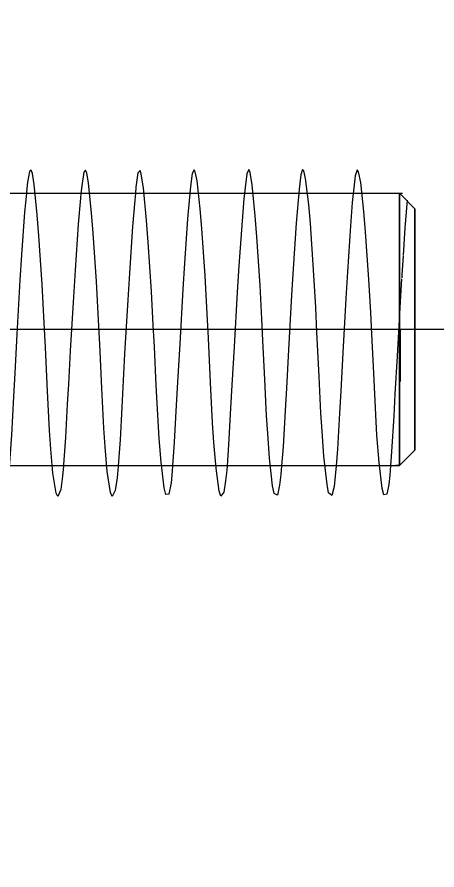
# Model space of a CAD drawing. Extents: x 1312564.2 to 1312581.5, y 1207298.4 to 1207352.6.
# Drawn here: x 1312577.2596 to 1312577.4525, y 1207332.3257 to 1207332.7172 of the extents above; entities that cross this region are included whole.
import ezdxf

# ---------------------------------------------------------------- set-up
doc = ezdxf.new("R2010")
doc.units = 0
for name, color, linetype in [('Level 15', 7, 'Continuous'), ('Level 22', 7, 'Continuous'), ('Level 62', 7, 'Continuous')]:
    doc.layers.add(name, color=color, linetype=linetype)

msp = doc.modelspace()

# ---------------------------------------------------------------- linework, layer by layer
at = {"layer": 'Level 15'}
msp.add_line((1312579.85084, 1207332.57373), (1312577.14088, 1207332.57373), dxfattribs=at)
msp.add_ellipse((1312576.74254, 1207332.88588), major_axis=(1.30328, -0.02461), ratio=0.675192, start_param=5.538119, end_param=9.87637, dxfattribs=at)
at = {"layer": 'Level 22'}
for p, q in [((1312577.14088, 1207332.63639), (1312577.43664, 1207332.63641)), ((1312577.44237, 1207332.62915), (1312577.44237, 1207332.62916)), ((1312577.4353, 1207332.58609), (1312577.4353, 1207332.58757)), ((1312577.4353, 1207332.54873), (1312577.4353, 1207332.54992)), ((1312577.44238, 1207332.51839), (1312577.4353, 1207332.51129)), ((1312577.44238, 1207332.51842), (1312577.44238, 1207332.51896)), ((1312577.44238, 1207332.51839), (1312577.44238, 1207332.51842)), ((1312577.44238, 1207332.51839), (1312577.44238, 1207332.51839)), ((1312577.4353, 1207332.51261), (1312577.4353, 1207332.51261)), ((1312577.4353, 1207332.51133), (1312577.4353, 1207332.51214)), ((1312577.4353, 1207332.51132), (1312577.4353, 1207332.51133)), ((1312577.4353, 1207332.51129), (1312577.4353, 1207332.51132))]:
    msp.add_line(p, q, dxfattribs=at)
for points in [[(1312577.44237, 1207332.62916), (1312577.44237, 1207332.62916), (1312577.43529, 1207332.63641)], [(1312577.43529, 1207332.59782), (1312577.43529, 1207332.60614), (1312577.43529, 1207332.60851), (1312577.43529, 1207332.61439), (1312577.43529, 1207332.61792), (1312577.43529, 1207332.62203), (1312577.43529, 1207332.6257), (1312577.43529, 1207332.62802), (1312577.43529, 1207332.63149), (1312577.43529, 1207332.63264), (1312577.43529, 1207332.63511), (1312577.43529, 1207332.63544), (1312577.43529, 1207332.63641)], [(1312577.43529, 1207332.63641), (1312577.43529, 1207332.63641), (1312577.43529, 1207332.63566), (1312577.43529, 1207332.63503), (1312577.43529, 1207332.63503)], [(1312577.43529, 1207332.63503), (1312577.43529, 1207332.63292), (1312577.43529, 1207332.63145), (1312577.43529, 1207332.62839), (1312577.43529, 1207332.6257), (1312577.43529, 1207332.62257), (1312577.43529, 1207332.61793), (1312577.43529, 1207332.6149), (1312577.43529, 1207332.60854), (1312577.43529, 1207332.60657), (1312577.43529, 1207332.59782), (1312577.43529, 1207332.59737), (1312577.43529, 1207332.58757), (1312577.43529, 1207332.58609), (1312577.43529, 1207332.57739), (1312577.43529, 1207332.57387)], [(1312577.44237, 1207332.62916), (1312577.44237, 1207332.62802), (1312577.44237, 1207332.62726), (1312577.44237, 1207332.62487), (1312577.44237, 1207332.62355), (1312577.44237, 1207332.61979), (1312577.44237, 1207332.61814), (1312577.44237, 1207332.61297), (1312577.44237, 1207332.61117), (1312577.44237, 1207332.6046), (1312577.44237, 1207332.60308), (1312577.44237, 1207332.59506), (1312577.44237, 1207332.59375), (1312577.44237, 1207332.58516), (1312577.44237, 1207332.58471), (1312577.44237, 1207332.57506), (1312577.44237, 1207332.57387), (1312577.44237, 1207332.56643), (1312577.44237, 1207332.56306), (1312577.44237, 1207332.55704), (1312577.44237, 1207332.55271), (1312577.44238, 1207332.54738), (1312577.44238, 1207332.54315), (1312577.44238, 1207332.53886), (1312577.44238, 1207332.53477), (1312577.44238, 1207332.5314), (1312577.44238, 1207332.52791), (1312577.44238, 1207332.52568), (1312577.44238, 1207332.52281), (1312577.44238, 1207332.52129), (1312577.44238, 1207332.51965), (1312577.44238, 1207332.51896), (1312577.44238, 1207332.51854), (1312577.44238, 1207332.51839)], [(1312577.44237, 1207332.62802), (1312577.44237, 1207332.62899), (1312577.44237, 1207332.62908), (1312577.44237, 1207332.62915)], [(1312577.44238, 1207332.51896), (1312577.44238, 1207332.51952), (1312577.44238, 1207332.51962), (1312577.44238, 1207332.52267), (1312577.44238, 1207332.52274), (1312577.44238, 1207332.52672), (1312577.44238, 1207332.52787), (1312577.44238, 1207332.53265), (1312577.44238, 1207332.53477), (1312577.44238, 1207332.5392), (1312577.44238, 1207332.54318), (1312577.44238, 1207332.5475), (1312577.44238, 1207332.55275), (1312577.44238, 1207332.55698), (1312577.44238, 1207332.56308), (1312577.44237, 1207332.56686), (1312577.44237, 1207332.57385), (1312577.44237, 1207332.58466), (1312577.44237, 1207332.58477), (1312577.44237, 1207332.59485), (1312577.44237, 1207332.59504), (1312577.44237, 1207332.60401), (1312577.44237, 1207332.60458), (1312577.44237, 1207332.61241), (1312577.44237, 1207332.61303), (1312577.44237, 1207332.61806), (1312577.44237, 1207332.61981), (1312577.44237, 1207332.62307), (1312577.44237, 1207332.62484), (1312577.44237, 1207332.62705), (1312577.44237, 1207332.628), (1312577.44237, 1207332.62802)], [(1312577.43529, 1207332.59737), (1312577.43529, 1207332.59777), (1312577.43529, 1207332.59782)], [(1312577.4353, 1207332.58757), (1312577.4353, 1207332.58776), (1312577.43529, 1207332.59717), (1312577.43529, 1207332.59737)], [(1312577.4353, 1207332.57387), (1312577.4353, 1207332.57818), (1312577.4353, 1207332.58603), (1312577.4353, 1207332.58609)], [(1312577.43529, 1207332.57387), (1312577.4353, 1207332.56765), (1312577.4353, 1207332.56166), (1312577.4353, 1207332.55808), (1312577.4353, 1207332.54992), (1312577.4353, 1207332.54873), (1312577.4353, 1207332.5399), (1312577.4353, 1207332.53912), (1312577.4353, 1207332.53138), (1312577.4353, 1207332.52971), (1312577.4353, 1207332.52437), (1312577.4353, 1207332.52199), (1312577.4353, 1207332.51865), (1312577.4353, 1207332.51619), (1312577.4353, 1207332.51484), (1312577.4353, 1207332.51261), (1312577.4353, 1207332.51214), (1312577.4353, 1207332.51133), (1312577.4353, 1207332.51133)], [(1312577.4353, 1207332.54999), (1312577.4353, 1207332.5526), (1312577.4353, 1207332.56166), (1312577.4353, 1207332.56249), (1312577.4353, 1207332.57385), (1312577.4353, 1207332.57387)], [(1312577.43575, 1207332.54985), (1312577.43575, 1207332.55246), (1312577.43575, 1207332.56152), (1312577.43575, 1207332.56235), (1312577.43575, 1207332.57371), (1312577.43575, 1207332.57373)], [(1312577.4353, 1207332.54992), (1312577.4353, 1207332.54999), (1312577.4353, 1207332.54999)], [(1312577.4353, 1207332.5399), (1312577.4353, 1207332.54323), (1312577.4353, 1207332.54873)], [(1312577.4353, 1207332.53912), (1312577.4353, 1207332.53923), (1312577.4353, 1207332.5399)], [(1312577.4353, 1207332.51261), (1312577.4353, 1207332.51554), (1312577.4353, 1207332.51617), (1312577.4353, 1207332.52056), (1312577.4353, 1207332.52198), (1312577.4353, 1207332.52671), (1312577.4353, 1207332.5298), (1312577.4353, 1207332.53467), (1312577.4353, 1207332.53912)], [(1312577.14088, 1207332.51131), (1312577.4353, 1207332.51133), (1312577.43367, 1207332.51133)], [(1312577.4353, 1207332.51214), (1312577.4353, 1207332.5124), (1312577.4353, 1207332.51254), (1312577.4353, 1207332.51261)], [(1312577.4353, 1207332.51133), (1312577.4353, 1207332.51129), (1312577.4353, 1207332.51129)]]:
    msp.add_lwpolyline(points, dxfattribs=at)
at = {"layer": 'Level 62'}
for points in [[(1312577.28098, 1207332.51115), (1312577.28055, 1207332.50644), (1312577.27973, 1207332.50031), (1312577.27832, 1207332.49708), (1312577.27758, 1207332.49863), (1312577.27613, 1207332.50781), (1312577.27514, 1207332.51886), (1312577.27456, 1207332.5274), (1312577.27359, 1207332.54544), (1312577.27266, 1207332.56548), (1312577.2721, 1207332.57677), (1312577.27113, 1207332.59442), (1312577.26969, 1207332.61681), (1312577.26895, 1207332.62637), (1312577.26753, 1207332.64034), (1312577.26753, 1207332.64034), (1312577.26668, 1207332.64536), (1312577.26618, 1207332.6469), (1312577.26533, 1207332.64634), (1312577.26448, 1207332.64137), (1312577.26398, 1207332.63695), (1312577.26391, 1207332.63626)], [(1312577.30612, 1207332.51115), (1312577.3061, 1207332.51087), (1312577.30561, 1207332.50569), (1312577.30477, 1207332.49986), (1312577.30333, 1207332.49712), (1312577.30257, 1207332.49891), (1312577.30109, 1207332.50856), (1312577.30008, 1207332.51987), (1312577.29949, 1207332.52856), (1312577.29851, 1207332.54679), (1312577.29758, 1207332.56692), (1312577.29702, 1207332.57822), (1312577.29606, 1207332.59581), (1312577.29462, 1207332.61797), (1312577.29387, 1207332.62737), (1312577.29245, 1207332.64092), (1312577.29161, 1207332.64564), (1312577.2911, 1207332.64697), (1312577.29025, 1207332.64604), (1312577.28932, 1207332.63972), (1312577.28897, 1207332.63626)], [(1312577.33108, 1207332.51115), (1312577.33091, 1207332.50873), (1312577.33035, 1207332.50341), (1312577.32939, 1207332.49818), (1312577.32795, 1207332.49799), (1312577.32721, 1207332.50109), (1312577.32578, 1207332.51293), (1312577.32494, 1207332.52381), (1312577.32444, 1207332.53178), (1312577.32359, 1207332.54814), (1312577.32273, 1207332.5659), (1312577.32222, 1207332.57578), (1312577.32136, 1207332.59127), (1312577.3199, 1207332.6139), (1312577.31914, 1207332.62385), (1312577.31767, 1207332.63887), (1312577.31669, 1207332.64507), (1312577.31611, 1207332.64685), (1312577.31518, 1207332.64574), (1312577.31424, 1207332.63906), (1312577.31397, 1207332.63626)], [(1312577.35607, 1207332.51115), (1312577.35592, 1207332.50914), (1312577.35542, 1207332.5043), (1312577.35459, 1207332.49904), (1312577.35319, 1207332.49727), (1312577.35245, 1207332.49956), (1312577.35102, 1207332.51011), (1312577.35005, 1207332.52196), (1312577.34947, 1207332.53092), (1312577.34851, 1207332.5495), (1312577.34754, 1207332.56976), (1312577.34695, 1207332.58104), (1312577.34596, 1207332.59847), (1312577.34449, 1207332.62016), (1312577.34374, 1207332.62922), (1312577.3423, 1207332.64196), (1312577.34146, 1207332.6461), (1312577.34095, 1207332.64706), (1312577.3401, 1207332.64544), (1312577.33928, 1207332.63949), (1312577.33896, 1207332.63626)], [(1312577.38114, 1207332.51115), (1312577.38083, 1207332.50722), (1312577.38024, 1207332.50228), (1312577.37924, 1207332.49771), (1312577.37777, 1207332.49847), (1312577.37703, 1207332.50204), (1312577.37561, 1207332.5147), (1312577.37478, 1207332.52601), (1312577.37428, 1207332.5342), (1312577.37343, 1207332.55085), (1312577.37258, 1207332.56874), (1312577.37208, 1207332.57863), (1312577.37123, 1207332.59403), (1312577.36981, 1207332.61629), (1312577.36907, 1207332.62595), (1312577.36763, 1207332.64023), (1312577.36667, 1207332.64581), (1312577.3661, 1207332.64717), (1312577.36518, 1207332.64529), (1312577.36435, 1207332.63901), (1312577.36408, 1207332.63626)], [(1312577.40616, 1207332.51115), (1312577.40579, 1207332.5065), (1312577.40521, 1207332.50175), (1312577.40422, 1207332.49752), (1312577.40275, 1207332.49876), (1312577.402, 1207332.50256), (1312577.40056, 1207332.51563), (1312577.39971, 1207332.52714), (1312577.39921, 1207332.53542), (1312577.39836, 1207332.5522), (1312577.39738, 1207332.5726), (1312577.3968, 1207332.58387), (1312577.39581, 1207332.60116), (1312577.39434, 1207332.62239), (1312577.39359, 1207332.63111), (1312577.39215, 1207332.64304), (1312577.3913, 1207332.64661), (1312577.3908, 1207332.64718), (1312577.38995, 1207332.64484), (1312577.38917, 1207332.63824), (1312577.38899, 1207332.63627)], [(1312577.43117, 1207332.51115), (1312577.43084, 1207332.50694), (1312577.43034, 1207332.50259), (1312577.42949, 1207332.49818), (1312577.42807, 1207332.49784), (1312577.42732, 1207332.50084), (1312577.42589, 1207332.51268), (1312577.42492, 1207332.52529), (1312577.42436, 1207332.53464), (1312577.42343, 1207332.5537), (1312577.42257, 1207332.57168), (1312577.42206, 1207332.58154), (1312577.4212, 1207332.59679), (1312577.41973, 1207332.61858), (1312577.41896, 1207332.62788), (1312577.41746, 1207332.64131), (1312577.41645, 1207332.6462), (1312577.41585, 1207332.6471), (1312577.41487, 1207332.64439), (1312577.41409, 1207332.63747), (1312577.41399, 1207332.63627)], [(1312577.26391, 1207332.63626), (1312577.26313, 1207332.62765), (1312577.26171, 1207332.60809), (1312577.26096, 1207332.5964), (1312577.25953, 1207332.57159), (1312577.25856, 1207332.55377), (1312577.258, 1207332.54304), (1312577.25707, 1207332.52532), (1312577.25622, 1207332.51256), (1312577.25609, 1207332.51115)], [(1312577.28897, 1207332.63626), (1312577.28875, 1207332.63406), (1312577.28776, 1207332.62221), (1312577.28629, 1207332.60096), (1312577.28553, 1207332.5888), (1312577.28407, 1207332.56399), (1312577.28321, 1207332.54867), (1312577.2827, 1207332.53952), (1312577.28185, 1207332.52427), (1312577.28103, 1207332.51179), (1312577.28098, 1207332.51115)], [(1312577.31397, 1207332.63626), (1312577.31367, 1207332.63321), (1312577.31269, 1207332.62112), (1312577.31124, 1207332.59963), (1312577.31049, 1207332.5874), (1312577.30906, 1207332.56255), (1312577.30823, 1207332.54728), (1312577.30774, 1207332.53817), (1312577.30692, 1207332.52307), (1312577.30612, 1207332.51115)], [(1312577.33896, 1207332.63626), (1312577.33879, 1207332.63457), (1312577.33796, 1207332.62458), (1312577.33653, 1207332.60419), (1312577.33578, 1207332.59224), (1312577.33433, 1207332.56726), (1312577.33335, 1207332.5496), (1312577.33278, 1207332.5391), (1312577.33184, 1207332.52202), (1312577.33108, 1207332.51115)], [(1312577.36408, 1207332.63626), (1312577.36385, 1207332.63392), (1312577.363, 1207332.62367), (1312577.36155, 1207332.60296), (1312577.36078, 1207332.59089), (1312577.35929, 1207332.56579), (1312577.35829, 1207332.54816), (1312577.35771, 1207332.53772), (1312577.35677, 1207332.52082), (1312577.35607, 1207332.51115)], [(1312577.38899, 1207332.63627), (1312577.3887, 1207332.633), (1312577.38789, 1207332.62255), (1312577.3865, 1207332.60162), (1312577.38576, 1207332.5895), (1312577.38432, 1207332.56443), (1312577.38335, 1207332.5469), (1312577.38278, 1207332.53656), (1312577.38184, 1207332.51992), (1312577.38114, 1207332.51115)], [(1312577.41399, 1207332.63627), (1312577.41362, 1207332.63208), (1312577.41281, 1207332.62142), (1312577.41142, 1207332.60027), (1312577.41068, 1207332.58809), (1312577.40924, 1207332.563), (1312577.40827, 1207332.54556), (1312577.4077, 1207332.5353), (1312577.40676, 1207332.51887), (1312577.40616, 1207332.51115)], [(1312577.4388, 1207332.63314), (1312577.43864, 1207332.63132), (1312577.4378, 1207332.62042), (1312577.43696, 1207332.60773)], [(1312577.43694, 1207332.60748), (1312577.43638, 1207332.59897), (1312577.43629, 1207332.59747)], [(1312577.43626, 1207332.59697), (1312577.43563, 1207332.58669), (1312577.43417, 1207332.56153), (1312577.43319, 1207332.54415), (1312577.43262, 1207332.53398), (1312577.43169, 1207332.51782), (1312577.43117, 1207332.51115)]]:
    msp.add_lwpolyline(points, dxfattribs=at)

doc.saveas('drawing.dxf')
